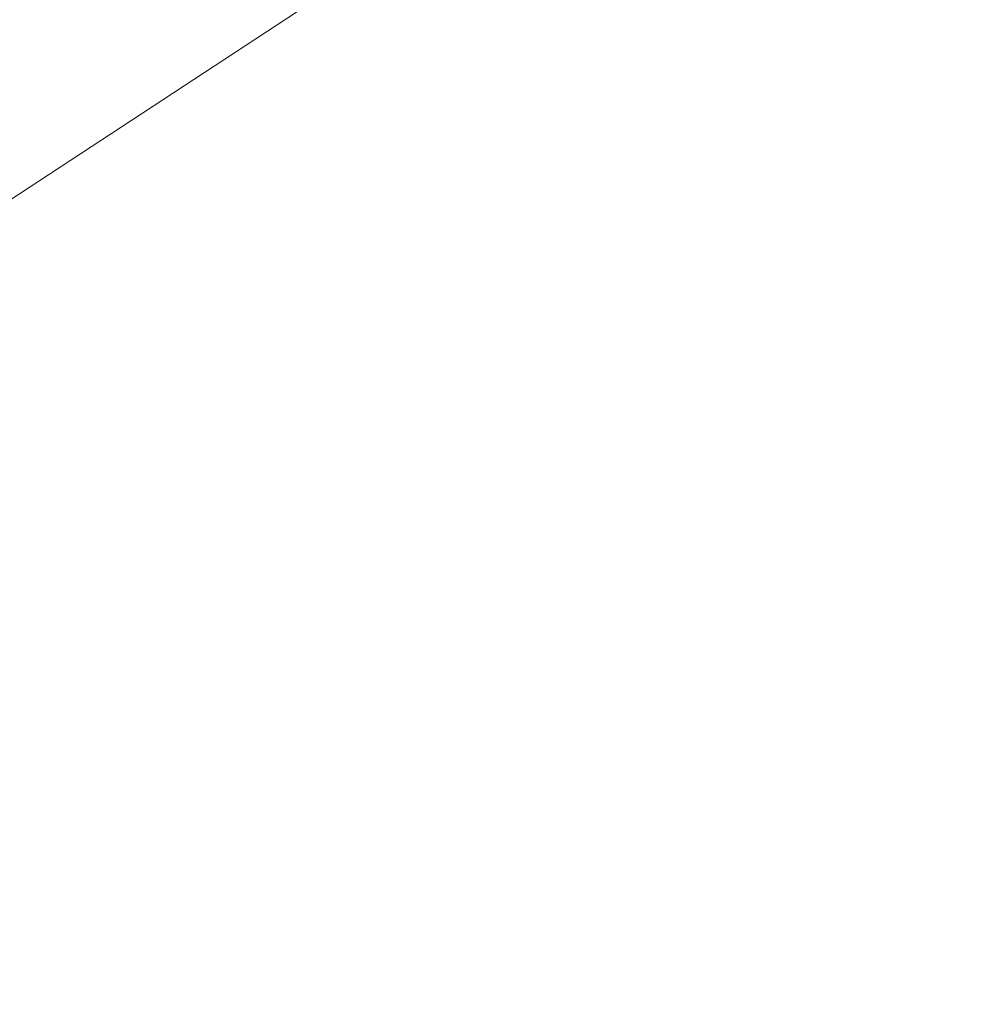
# Model space of a CAD drawing. Extents: x 1620613 to 1693141, y 557269 to 607790.
# Tile 724 of 1056: x 1620834.019 to 1620834.405, y 607317.041 to 607317.435. Entities that reach past the tile are written whole.
import ezdxf

# ---------------------------------------------------------------- set-up
doc = ezdxf.new("R2010")
doc.units = 0
doc.header["$LTSCALE"] = 10
doc.header["$MEASUREMENT"] = 0
for name, pattern in [('DGN Style 2', [7.346996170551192, 4.408197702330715, -2.938798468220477]), ('DGN Style 3', [10.28579463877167, 7.346996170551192, -2.938798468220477]), ('DGN Style 5', [5.142897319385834, 2.204098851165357, -2.938798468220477])]:
    doc.linetypes.add(name, pattern=pattern)
for name, color, linetype, lineweight in [('DT_X_Contour_Major', 132, 'DGN Style 3', 30), ('DT_X_Contour_Minor', 136, 'DGN Style 3', 0), ('PV_X_Driveway', 7, 'DGN Style 5', 0), ('SV_X_Top_of_Bank', 97, 'DGN Style 2', 0)]:
    doc.layers.add(name, color=color, linetype=linetype, lineweight=lineweight)

# ---------------------------------------------------------------- blocks, each defined once
blk = doc.blocks.new('*U1004')
at = {"layer": 'DT_X_Contour_Major', "elevation": 1.400041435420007, "flags": 128}
blk.add_lwpolyline([(-21.93976150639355, 52.43080084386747), (-24.55939365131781, 50.56623233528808), (-25.07324931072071, 50.20075540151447), (-25.49211679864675, 49.90342538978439), (-25.81599611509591, 49.67424229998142), (-26.04488725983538, 49.51320613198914), (-26.5286127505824, 49.17463891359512), (-26.86069815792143, 48.89643813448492), (-27.49416026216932, 48.31576121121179), (-28.42899906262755, 47.43260814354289), (-29.66521455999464, 46.24697893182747), (-33.36362481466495, 42.68199950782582), (-34.63789799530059, 41.43113654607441), (-35.6869098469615, 40.35228222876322), (-36.51066036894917, 39.44543655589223), (-37.10914956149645, 38.71059952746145), (-39.37648935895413, 35.68271356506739), (-39.14461140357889, 34.72440318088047), (-39.11748551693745, 34.53703988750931), (-39.13548412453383, 34.38565445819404), (-39.19860722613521, 34.270246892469), (-39.30685482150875, 34.19081719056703), (-39.65568106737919, 34.02697513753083), (-39.80547600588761, 33.95399467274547), (-39.99324113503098, 33.85793481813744), (-40.21897645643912, 33.73879557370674), (-40.48268196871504, 33.59657693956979), (-41.23652359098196, 33.18655472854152), (-41.48677899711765, 33.04911515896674), (-41.67216399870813, 32.94431310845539), (-41.79267859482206, 32.87214857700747), (-41.8483227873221, 32.83262156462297), (-41.91021342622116, 32.77073289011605), (-41.93535763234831, 32.74787348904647), (-41.9643722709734, 32.72571179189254), (-41.99725734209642, 32.704247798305), (-42.03401284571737, 32.68348150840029), (-42.13718809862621, 32.62903500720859), (-42.17056614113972, 32.6109156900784), (-42.19331882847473, 32.59739261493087), (-42.20544616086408, 32.58846578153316), (-42.20694813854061, 32.58413519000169), (-42.19678627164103, 32.57871526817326), (-42.24759114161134, 32.55830200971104), (-42.40762715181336, 32.50112717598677), (-42.67689430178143, 32.40719076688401), (-43.05539259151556, 32.27649278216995), (-44.2103628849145, 31.87894938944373), (-44.59880446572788, 31.7446870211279), (-44.89790148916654, 31.64005746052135), (-45.107653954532, 31.5650607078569), (-45.22806186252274, 31.51969676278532), (-45.43002354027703, 31.43823665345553), (-45.49723870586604, 31.41096942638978), (-45.5474129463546, 31.39026282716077), (-45.58054626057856, 31.37611685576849), (-45.59663864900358, 31.36853151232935), (-45.61683045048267, 31.35705143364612), (-45.64332445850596, 31.34364673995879), (-45.70766263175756, 31.31204271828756), (-45.80984497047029, 31.26223936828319), (-45.94987147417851, 31.1942366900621), (-46.37373437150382, 30.98863044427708), (-46.60722330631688, 30.88066116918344), (-46.98979293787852, 30.71095802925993), (-47.52144326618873, 30.47952102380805), (-48.2021742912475, 30.18635015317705), (-50.21623128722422, 29.32224934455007), (-51.00338110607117, 28.98437580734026), (-51.85428781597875, 28.61883080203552), (-52.76895141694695, 28.22561432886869), (-53.7473719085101, 27.80472638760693), (-56.44150240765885, 26.64546325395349), (-57.53962421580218, 26.16893911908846), (-58.81339176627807, 25.60881406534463), (-60.26280505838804, 24.96508809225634), (-61.88786409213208, 24.23776120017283), (-66.45554917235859, 22.18675492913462), (-68.09062899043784, 21.45315311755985), (-69.57010463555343, 20.7906023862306), (-70.89397610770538, 20.1991027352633), (-72.06224340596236, 19.67865416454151), (-74.97015063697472, 18.38552608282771), (-76.15826667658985, 17.85616739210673), (-77.54168437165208, 17.23793738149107), (-79.12040372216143, 16.53083605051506), (-80.89442472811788, 15.73486339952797), (-85.88554961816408, 13.49377457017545), (-87.62136641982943, 12.71386338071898), (-89.0854731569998, 12.05494643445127), (-90.27786982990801, 11.51702373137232), (-91.19855643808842, 11.10009527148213), (-93.29144064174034, 10.1496117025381), (-94.07535680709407, 9.793956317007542), (-94.85744215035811, 9.439852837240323), (-95.6376966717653, 9.08730126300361), (-96.4161203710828, 8.736301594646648), (-98.48947580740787, 7.802371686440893), (-99.23885750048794, 7.464915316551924), (-99.93198600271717, 7.152993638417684), (-100.5688613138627, 6.866606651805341), (-101.1494834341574, 6.605754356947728), (-102.6228048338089, 5.94419449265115), (-103.1514858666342, 5.705517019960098), (-103.6325379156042, 5.485654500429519), (-104.065960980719, 5.284606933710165), (-104.4517550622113, 5.102374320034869), (-105.4170339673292, 4.641507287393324), (-105.7694686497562, 4.47372590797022), (-106.1028135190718, 4.316032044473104), (-106.4170685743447, 4.168425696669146), (-106.7122338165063, 4.030906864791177), (-107.4738880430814, 3.677640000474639), (-107.7785452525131, 3.536887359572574), (-108.1212762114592, 3.379579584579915), (-108.502080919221, 3.205716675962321), (-108.9209593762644, 3.015298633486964), (-110.0887335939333, 2.485443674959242), (-110.4712485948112, 2.312849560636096), (-110.7429629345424, 2.192458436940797), (-110.9038766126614, 2.124270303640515), (-110.9539896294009, 2.108285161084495), (-110.9398901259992, 2.13526210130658), (-110.9489432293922, 2.137609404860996), (-110.9866771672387, 2.124418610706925), (-111.0530919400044, 2.095689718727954), (-111.1481875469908, 2.05142272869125), (-111.4400169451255, 1.912659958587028), (-111.5377982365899, 1.866876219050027), (-111.612270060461, 1.833597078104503), (-111.6634324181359, 1.812822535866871), (-111.6912853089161, 1.804552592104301), (-111.7344803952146, 1.799172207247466), (-111.762095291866, 1.790682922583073), (-111.8125436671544, 1.769250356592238), (-111.885825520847, 1.734874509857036), (-111.9819408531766, 1.687555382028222), (-112.2686930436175, 1.544113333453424), (-112.3985299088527, 1.479032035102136), (-112.5729763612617, 1.391369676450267), (-112.7920324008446, 1.281126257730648), (-113.0556980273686, 1.148301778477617), (-114.3902266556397, 0.4757650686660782), (-114.7635977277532, -0.3447833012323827), (-114.8748791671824, -0.5615521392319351), (-115.048707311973, -0.8601950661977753), (-115.2850821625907, -1.240712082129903), (-115.5840037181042, -1.703103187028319), (-116.4645234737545, -3.045311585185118), (-116.8413496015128, -3.571592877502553), (-117.3114381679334, -4.14378045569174), (-117.8747891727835, -4.761874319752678), (-118.5314026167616, -5.425874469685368), (-120.4067217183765, -7.257749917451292), (-121.1277644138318, -7.920910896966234), (-121.8844031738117, -8.536487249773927), (-122.6766379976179, -9.104478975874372), (-123.5044688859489, -9.624886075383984), (-125.7594793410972, -10.94919217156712), (-126.6775372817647, -11.49014861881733), (-127.7404532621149, -12.11978838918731), (-128.9482272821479, -12.83811148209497), (-130.3008593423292, -13.64511789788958), (-134.101022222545, -15.91537943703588), (-135.3573783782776, -16.66637514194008), (-136.276324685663, -17.21666610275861), (-136.8578611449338, -17.56625231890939), (-137.1019877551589, -17.71513379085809), (-137.5155896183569, -17.98126051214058), (-138.0021783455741, -18.29434967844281), (-139.7976898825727, -19.44964814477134), (-142.9226688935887, -21.46037510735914), (-144.2252609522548, -22.26990701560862), (-145.7893028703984, -23.19045751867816), (-147.6147946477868, -24.22202661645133), (-149.7017362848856, -25.36461430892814), (-155.6155137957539, -28.55953961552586), (-157.5561379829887, -29.60797401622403), (-158.9426774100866, -30.35708323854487), (-159.7751320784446, -30.80686728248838), (-160.0535019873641, -30.95732614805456), (-160.0570420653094, -30.95944955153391), (-160.0854222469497, -30.97484128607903), (-160.1679077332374, -31.01942393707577), (-160.3044985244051, -31.09319750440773), (-161.5113554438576, -31.74477505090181), (-161.6256752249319, -31.79949204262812), (-161.6474569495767, -31.80970840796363), (-161.6638079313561, -31.81690736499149), (-161.6747281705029, -31.82108891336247), (-161.6802176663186, -31.8222530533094), (-161.6876153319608, -31.82133421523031), (-161.9299380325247, -31.95611541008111), (-162.6513578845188, -32.3611481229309), (-163.8518748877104, -33.03643235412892), (-165.5314890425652, -33.98196810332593), (-170.6492563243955, -36.86373212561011), (-172.5723847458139, -37.9128201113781), (-174.5034445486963, -38.89876105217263), (-176.4424357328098, -39.82155494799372), (-178.3893582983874, -40.68120179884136), (-183.5917269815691, -42.88939734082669), (-185.3273554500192, -43.62527062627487), (-186.6324643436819, -44.17674382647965), (-187.5070536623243, -44.54381694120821), (-187.9511234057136, -44.72648997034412), (-188.5612832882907, -44.96775126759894), (-188.7629008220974, -45.04776677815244), (-188.9101335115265, -45.10686733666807), (-189.0029813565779, -45.1450529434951), (-189.0414443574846, -45.16232359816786), (-189.0714992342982, -45.18049207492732), (-189.63210551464, -45.52159093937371), (-190.315957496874, -45.93774475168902), (-191.2688420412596, -46.51763481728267), (-196.3433792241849, -49.60583971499), (-202.8910931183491, -52.39049943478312), (-204.1230099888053, -52.91439581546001), (-205.0125975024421, -53.29265936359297), (-205.5598556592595, -53.52529007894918), (-205.7647844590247, -53.61228796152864), (-205.9841149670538, -53.70441025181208), (-206.304465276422, -53.83896245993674), (-207.5183382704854, -54.3488083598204), (-209.6463221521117, -55.24259532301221), (-210.5580805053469, -55.61734610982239), (-211.697367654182, -56.07125824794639), (-213.0641835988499, -56.60433173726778), (-214.6585283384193, -57.21656657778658), (-219.2134860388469, -58.95474128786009), (-220.7191495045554, -59.52947263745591), (-221.8199216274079, -59.95003565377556), (-222.5158024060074, -60.21643033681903), (-222.806791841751, -60.32865668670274), (-223.0429085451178, -60.42236917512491), (-223.366670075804, -60.54776194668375), (-224.1608671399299, -60.85365589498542), (-225.4254997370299, -61.34005101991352), (-227.1605678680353, -62.00694732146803), (-232.4146635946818, -64.02600569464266), (-234.3447776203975, -64.77087480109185), (-236.194547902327, -65.49118834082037), (-237.9639744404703, -66.18694631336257), (-239.6530572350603, -66.85814871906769), (-244.0501530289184, -68.61528104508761), (-245.5468302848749, -69.21262640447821), (-246.7390402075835, -69.6868132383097), (-247.6267827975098, -70.03784154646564), (-248.2100580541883, -70.26571132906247), (-249.3595022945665, -70.70915271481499), (-249.8617549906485, -70.88904846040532), (-250.5064298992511, -71.09615465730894), (-251.2935270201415, -71.33047130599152), (-252.2230463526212, -71.59199840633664), (-254.8916608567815, -72.32568460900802), (-255.9925903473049, -72.5987218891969), (-257.2939179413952, -72.8675690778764), (-258.7956436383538, -73.13222617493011), (-260.4977674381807, -73.39269318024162), (-265.3039617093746, -74.08168507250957), (-266.1266109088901, -74.56554924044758), (-264.9899128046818, -75.5003978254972), (-261.8938673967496, -76.8862308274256), (-256.8384746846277, -78.72304824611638), (-240.7449643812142, -84.22254058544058), (-235.4237471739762, -86.00029451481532), (-231.5302282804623, -87.20893704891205), (-229.0644077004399, -87.84846818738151), (-228.0262854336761, -87.91888793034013), (-227.1615571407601, -87.34785871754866), (-226.6587336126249, -87.28293034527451), (-225.7988092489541, -87.5164171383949), (-224.581784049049, -88.04831909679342), (-223.0076580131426, -88.87863622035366), (-218.3338541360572, -91.49070210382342), (-216.7270128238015, -92.33611458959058), (-215.4118417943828, -92.91330263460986), (-214.3883410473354, -93.22226623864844), (-213.6565105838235, -93.26300540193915), (-212.0938563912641, -93.0140105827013), (-211.4662516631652, -92.86694058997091), (-210.755428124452, -92.61247672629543), (-209.9613857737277, -92.25061899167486), (-209.0841246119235, -91.78136738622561), (-206.6338030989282, -90.38683794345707), (-205.8058606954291, -89.91874913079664), (-205.159774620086, -89.56037977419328), (-204.6955448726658, -89.31172987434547), (-204.4131714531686, -89.17279943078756), (-203.9026507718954, -88.9486108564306), (-203.5535843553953, -88.8066317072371), (-202.8892756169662, -88.54883569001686), (-201.9097245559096, -88.17522280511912), (-200.6149311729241, -87.68579305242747), (-196.7418257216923, -86.22622455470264), (-195.355017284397, -85.68387052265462), (-194.0994210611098, -85.15148479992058), (-192.9750370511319, -84.62906738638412), (-191.9818652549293, -84.11661828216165), (-189.5083567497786, -82.76337841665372), (-188.5476012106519, -82.26692584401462), (-187.5204659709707, -81.79249802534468), (-186.4269510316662, -81.34009496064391), (-185.2670563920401, -80.90971665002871), (-182.085497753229, -79.79140749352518), (-181.0110235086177, -79.41236451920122), (-180.1737697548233, -79.11396746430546), (-179.5737364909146, -78.89621632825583), (-179.21092371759, -78.759111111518), (-178.5597169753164, -78.50102509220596), (-178.274725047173, -78.3896349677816), (-177.9081543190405, -78.24902910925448), (-177.4600047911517, -78.07920751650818), (-176.9302764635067, -77.88017018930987), (-175.408895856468, -77.31044967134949), (-174.5538751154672, -76.98286888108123), (-173.1298483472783, -76.42741689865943), (-171.1368155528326, -75.64409372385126), (-168.5747767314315, -74.63289935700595), (-160.9839985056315, -71.63255278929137), (-158.4766794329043, -70.64185147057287), (-156.6478058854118, -69.92000744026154), (-155.4973778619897, -69.46702069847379), (-155.0253953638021, -69.28289124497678), (-154.6713694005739, -69.15035575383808), (-154.5121142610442, -69.0797579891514), (-154.2998683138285, -68.96736631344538), (-154.0346315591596, -68.81318072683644), (-153.7164039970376, -68.61720122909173), (-152.7971427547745, -68.0388640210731), (-152.4399201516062, -67.82467224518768), (-152.0576982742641, -67.61584982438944), (-151.6504771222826, -67.41239675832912), (-151.2182566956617, -67.21431304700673), (-150.0323365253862, -66.69324895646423), (-149.3015528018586, -66.38509097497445), (-147.9986417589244, -65.85141509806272), (-146.1236033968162, -65.09222132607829), (-143.6764377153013, -64.10750965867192), (-136.3878261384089, -61.18092135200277), (-133.9313332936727, -60.20287306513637), (-132.028313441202, -59.46366943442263), (-130.6787665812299, -58.96331045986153), (-129.8826927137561, -58.70179614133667), (-128.497793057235, -58.32288416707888), (-128.0267585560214, -58.18077637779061), (-127.6523297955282, -58.03863699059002), (-127.3745067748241, -57.89646600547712), (-127.1932894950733, -57.75426342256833), (-126.5730222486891, -57.09057764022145), (-125.4518074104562, -56.28434362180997), (-125.2397673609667, -56.13298969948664), (-125.0841678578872, -56.02445679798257), (-124.9850089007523, -55.95874491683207), (-124.9422904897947, -55.93585405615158), (-124.9036287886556, -55.93190645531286), (-124.8623317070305, -55.92013990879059), (-124.7674367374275, -55.88780096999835), (-124.6189438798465, -55.83488963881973), (-124.4168531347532, -55.76140591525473), (-123.8064806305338, -55.53801946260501), (-123.6182173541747, -55.46776073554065), (-123.5112069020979, -55.42452439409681), (-123.4854492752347, -55.40831043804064), (-123.5409444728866, -55.41911886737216), (-123.7972687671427, -55.48397119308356), (-123.8427438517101, -55.48782075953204), (-123.786925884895, -55.45073021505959), (-123.6298148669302, -55.37269955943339), (-123.3714107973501, -55.25372879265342), (-122.5472758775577, -54.88188659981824), (-122.2488896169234, -54.74987128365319), (-121.971832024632, -54.6327069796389), (-121.7161031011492, -54.53039368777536), (-121.4817028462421, -54.44293140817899), (-120.8850737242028, -54.22950001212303), (-120.6556228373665, -54.14126993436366), (-120.414742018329, -54.03665324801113), (-120.1624312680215, -53.91564995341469), (-119.8986905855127, -53.77826005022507), (-119.1801421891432, -53.3900381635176), (-118.9409370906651, -53.26113986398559), (-118.7622330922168, -53.16561138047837), (-118.6440301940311, -53.10345271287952), (-118.5863283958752, -53.07466386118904), (-118.5131250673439, -53.04238667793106), (-118.4701447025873, -53.02354976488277), (-118.3961061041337, -52.99124691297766), (-118.2910092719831, -52.94547812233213), (-117.7503630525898, -52.71032952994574), (-117.6174472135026, -52.65230406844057), (-117.522068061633, -52.61016308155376), (-117.4642255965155, -52.58390656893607), (-117.4439198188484, -52.57353453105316), (-117.4398199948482, -52.56705506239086), (-117.3827222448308, -52.54133328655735), (-117.2145038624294, -52.46902756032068), (-116.9351648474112, -52.35013788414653), (-116.5447051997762, -52.18466425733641), (-115.3553186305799, -51.68128931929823), (-114.8990938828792, -51.48572081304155), (-114.4224595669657, -51.27654649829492), (-113.9254156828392, -51.0537663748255), (-113.4079622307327, -50.81738044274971), (-112.0008735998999, -50.16887687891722), (-111.4547230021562, -49.91842484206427), (-110.8715876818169, -49.65344640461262), (-110.2514676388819, -49.37394156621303), (-109.5943628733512, -49.07991032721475), (-107.7927705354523, -48.27645848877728), (-107.090655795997, -47.96398079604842), (-106.3355058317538, -47.62913659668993), (-105.5273206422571, -47.27192589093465), (-104.6661002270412, -46.89234867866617), (-102.2987988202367, -45.85032077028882), (-101.2714422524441, -45.39665554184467), (-99.96484860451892, -44.81718078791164), (-98.37901787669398, -44.11189650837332), (-96.51395006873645, -43.28080270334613), (-91.16811980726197, -40.89680652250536), (-89.26102584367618, -40.0453804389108), (-87.54911664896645, -39.27909932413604), (-86.0323922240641, -38.59796317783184), (-84.71085256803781, -38.00197200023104), (-81.44699317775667, -36.52618881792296), (-80.293932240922, -36.00492454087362), (-79.28264397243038, -35.54796909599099), (-78.41312837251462, -35.1553224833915), (-77.68538544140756, -34.82698470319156), (-75.93376785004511, -34.03716239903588), (-75.10988197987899, -33.6668916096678), (-73.95193756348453, -33.14844596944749), (-72.45993460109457, -32.48182547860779), (-70.63387309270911, -31.66703013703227), (-65.31896434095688, -29.29667609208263), (-63.50355186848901, -28.48642948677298), (-62.04349601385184, -27.83345520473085), (-60.93879677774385, -27.33775324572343), (-60.18945415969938, -26.99932360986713), (-58.66501600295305, -26.30654101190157), (-58.14795203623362, -26.07113343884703), (-57.74008875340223, -25.88449766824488), (-57.44142615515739, -25.74663369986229), (-57.25196424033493, -25.65754153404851), (-56.89233338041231, -25.48499149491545), (-56.73431448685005, -25.40837477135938), (-56.52998095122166, -25.30793713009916), (-56.27933277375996, -25.18367857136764), (-55.98236995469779, -25.03559909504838), (-55.12871624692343, -24.60895926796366), (-54.8021015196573, -24.44762802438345), (-54.46249761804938, -24.28361416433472), (-54.10990454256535, -24.11691768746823), (-53.74432229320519, -23.94753859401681), (-52.75211739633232, -23.49228418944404), (-52.42637755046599, -23.34355442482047), (-52.19331168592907, -23.2388059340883), (-52.05291980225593, -23.17803871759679), (-52.00520189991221, -23.1612527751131), (-52.00151946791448, -23.17513196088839), (-51.98305213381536, -23.17130073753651), (-51.93041195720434, -23.14939767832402), (-51.84359893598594, -23.10942278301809), (-51.7226130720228, -23.05137605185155), (-51.35442030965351, -22.87248898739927), (-51.18149440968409, -22.78856505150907), (-50.93886128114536, -22.67095854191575), (-50.62652092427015, -22.51966945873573), (-50.24447333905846, -22.3346978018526), (-49.13273680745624, -21.79652995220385), (-48.77037147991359, -21.6214448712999), (-48.51707789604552, -21.49981551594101), (-48.37285605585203, -21.43164188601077), (-48.33770595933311, -21.41692398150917), (-48.38940136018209, -21.44895053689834), (-48.3976456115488, -21.45544617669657), (-48.38360681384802, -21.4509131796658), (-48.34728496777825, -21.43535154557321), (-48.28868007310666, -21.40876127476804), (-48.10268962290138, -21.32314903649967), (-48.03213329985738, -21.30118519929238), (-47.95995716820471, -21.29950286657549), (-47.88616122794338, -21.31810203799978), (-47.81074547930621, -21.35698271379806), (-47.45502576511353, -21.58574937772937), (-45.55152152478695, -20.24910547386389), (-45.08505867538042, -19.82915585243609), (-44.50145765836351, -19.14215437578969), (-43.80071847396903, -18.18810104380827), (-42.98284112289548, -16.96699585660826), (-40.64565062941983, -13.35464621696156), (-39.77070517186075, -12.12359074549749), (-38.89876166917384, -11.13968656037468), (-38.02982012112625, -10.40293366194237), (-37.16388052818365, -9.913332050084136), (-34.85871088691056, -8.937262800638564), (-34.08547835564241, -8.609855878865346), (-32.86025377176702, -8.091063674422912), (-32.50081392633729, -7.93886742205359), (-32.09393456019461, -7.67333186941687), (-31.14287634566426, -6.990872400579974), (-29.6476392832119, -5.891489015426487), (-27.60822337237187, -4.375181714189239), (-21.44420914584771, 0.2242029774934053), (-19.34036521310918, 1.7820458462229), (-17.65184408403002, 3.006035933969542), (-16.37864575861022, 3.896173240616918), (-15.52077023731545, 4.452457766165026), (-13.78686591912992, 5.490746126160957), (-13.19183777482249, 5.851244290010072), (-12.70718158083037, 6.154022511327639), (-12.33289733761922, 6.399080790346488), (-12.06898504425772, 6.586419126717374), (-11.51238152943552, 7.009028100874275), (-11.05634449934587, 7.306734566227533), (-10.10568604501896, 7.882897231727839), (-8.660406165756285, 8.737516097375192), (-6.720504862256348, 9.870591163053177), (-0.887939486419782, 13.26339960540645), (1.074877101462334, 14.40601187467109), (2.588902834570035, 15.28924235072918), (3.654137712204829, 15.91309103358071), (4.270581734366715, 16.27755792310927), (5.316044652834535, 16.90362723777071), (5.960527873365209, 17.29922631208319), (7.109880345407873, 18.01647154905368), (8.76410206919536, 19.05536294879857), (10.9231930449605, 20.41590051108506), (22.17697918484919, 27.51558351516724), (22.45916810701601, 27.57716344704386), (22.5727155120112, 27.45159017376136), (22.79241961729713, 27.04847895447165), (23.11828042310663, 26.36782978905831), (23.55029792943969, 25.40964267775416), (25.8140785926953, 20.2905142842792)], dxfattribs=at)
at = {"layer": 'DT_X_Contour_Minor', "transparency": 33554559, "elevation": 1.00004144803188, "flags": 128}
blk.add_lwpolyline([(-19.69856338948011, 52.66703538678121), (-22.97917621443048, 50.33200244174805), (-23.62268697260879, 49.87430905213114), (-24.14724232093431, 49.50195728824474), (-24.55284226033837, 49.21494715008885), (-24.83948679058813, 49.01327863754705), (-25.44526499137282, 48.58928477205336), (-25.8611415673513, 48.24088889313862), (-26.65443764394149, 47.51369665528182), (-27.82515322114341, 46.40770805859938), (-29.37328829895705, 44.92292310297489), (-34.00487450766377, 40.45843474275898), (-35.55615833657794, 38.95139871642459), (-36.73632016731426, 37.77865690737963), (-37.54535999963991, 36.94020931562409), (-37.98327783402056, 36.43605594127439), (-39.16094306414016, 34.86336003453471), (-39.04050473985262, 34.36560984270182), (-39.02641544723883, 34.2682926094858), (-39.03576399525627, 34.18966242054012), (-39.06855038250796, 34.12971927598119), (-39.12477461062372, 34.0884631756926), (-39.30595633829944, 34.00336296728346), (-39.40387001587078, 33.95451880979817), (-39.56172475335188, 33.87181149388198), (-39.77952055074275, 33.75524101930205), (-40.05725740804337, 33.6048073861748), (-41.49322521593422, 32.82376972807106), (-41.86682246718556, 32.51977822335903), (-41.94894109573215, 32.46183777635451), (-42.03518387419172, 32.41829850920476), (-42.12555080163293, 32.3891604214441), (-42.22004187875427, 32.37442351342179), (-42.67062325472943, 32.33925402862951), (-44.52491818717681, 31.70100150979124), (-44.87782919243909, 31.57921938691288), (-45.14186437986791, 31.48740981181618), (-45.31702374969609, 31.42557278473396), (-45.40330730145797, 31.39370830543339), (-45.51489568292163, 31.34869975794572), (-45.55203357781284, 31.33363400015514), (-45.57975597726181, 31.3221931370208), (-45.59806288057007, 31.31437716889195), (-45.60695428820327, 31.31018609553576), (-45.61811071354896, 31.30384309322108), (-45.63274925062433, 31.29643669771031), (-45.6682975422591, 31.2789747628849), (-45.72475558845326, 31.25145728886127), (-45.80212338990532, 31.21388427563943), (-46.03631719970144, 31.10028218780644), (-46.21665420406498, 31.01860475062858), (-46.58201985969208, 30.85877400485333), (-47.13241416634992, 30.62078995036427), (-47.86783712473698, 30.30465258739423), (-50.07566988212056, 29.35741520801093), (-50.93855268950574, 28.98703429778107), (-51.87132654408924, 28.58631960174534), (-52.87399144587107, 28.15527112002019), (-53.94654739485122, 27.69388885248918), (-56.89988465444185, 26.42309109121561), (-58.06257946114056, 25.91916534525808), (-59.33566093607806, 25.36048642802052), (-60.71912907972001, 24.74705433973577), (-62.21298389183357, 24.07886908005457), (-66.34377894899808, 22.22403749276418), (-67.84851839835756, 21.54901817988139), (-69.2646404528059, 20.915083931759), (-70.59214511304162, 20.32223474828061), (-71.83103237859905, 19.77047062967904), (-75.01657522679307, 18.35387973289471), (-76.27740395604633, 17.79226561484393), (-77.67073300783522, 17.16986643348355), (-79.19656238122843, 16.48668218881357), (-80.85489207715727, 15.74271288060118), (-85.45377169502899, 13.67774797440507), (-87.07017853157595, 12.95140588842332), (-88.4702393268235, 12.32110330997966), (-89.65395408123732, 11.78684023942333), (-90.62132279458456, 11.34861667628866), (-92.9125113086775, 10.30807318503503), (-93.7707048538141, 9.91871885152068), (-94.62689410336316, 9.531063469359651), (-95.48107905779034, 9.145107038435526), (-96.33325971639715, 8.76084955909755), (-98.60306907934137, 7.738428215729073), (-99.40987567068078, 7.375095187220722), (-100.1279384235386, 7.051912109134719), (-100.7572573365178, 6.768878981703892), (-101.2978324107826, 6.525995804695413), (-102.6210408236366, 5.93184059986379), (-103.1047424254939, 5.713238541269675), (-103.5634409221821, 5.503048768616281), (-103.9971363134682, 5.301271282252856), (-104.4058285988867, 5.107906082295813), (-105.4623372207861, 4.603481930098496), (-105.8398135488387, 4.423677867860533), (-106.1798610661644, 4.26258379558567), (-106.4824797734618, 4.120199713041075), (-106.747669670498, 3.996525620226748), (-107.4049376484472, 3.691674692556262), (-107.6804949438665, 3.564470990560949), (-108.0142158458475, 3.411498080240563), (-108.406100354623, 3.232755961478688), (-108.8561484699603, 3.028244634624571), (-110.1338282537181, 2.448522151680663), (-110.552566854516, 2.259257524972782), (-110.8505228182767, 2.126255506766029), (-111.0276961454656, 2.049516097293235), (-111.08408683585, 2.029039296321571), (-111.0734184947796, 2.049451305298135), (-111.080268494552, 2.051227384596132), (-111.1088197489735, 2.041246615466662), (-111.1590722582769, 2.01950899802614), (-111.2310260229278, 1.986014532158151), (-111.4518377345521, 1.881020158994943), (-111.5258236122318, 1.846378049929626), (-111.582172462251, 1.821197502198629), (-111.6208842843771, 1.805478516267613), (-111.6419590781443, 1.799221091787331), (-111.6746424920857, 1.795150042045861), (-111.6955372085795, 1.788726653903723), (-111.7337087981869, 1.772509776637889), (-111.7891572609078, 1.746499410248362), (-111.8618825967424, 1.710695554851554), (-112.0788526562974, 1.602160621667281), (-112.1770932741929, 1.55291708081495), (-112.3090875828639, 1.486587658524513), (-112.4748355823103, 1.403172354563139), (-112.6743372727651, 1.302671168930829), (-113.6841037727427, 0.7937985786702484), (-115.0783100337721, -2.270214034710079), (-115.3522554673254, -2.863819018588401), (-115.5765747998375, -3.331485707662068), (-115.7512680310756, -3.67321410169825), (-115.8763351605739, -3.88900420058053), (-116.1436793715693, -4.296526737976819), (-116.3361288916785, -4.53254616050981), (-116.712969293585, -4.934962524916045), (-117.2742005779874, -5.503775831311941), (-118.0198227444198, -6.238986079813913), (-120.2540030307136, -8.421409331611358), (-121.0628229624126, -9.181990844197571), (-121.8136475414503, -9.82691794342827), (-122.5064767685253, -10.35619062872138), (-123.1413106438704, -10.76980890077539), (-124.7568738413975, -11.71858507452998), (-125.4910743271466, -12.1518302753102), (-126.4820033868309, -12.73998374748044), (-127.7296610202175, -13.48304549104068), (-129.2340472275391, -14.38101550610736), (-133.5880485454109, -16.98214657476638), (-135.0237390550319, -17.84016853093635), (-136.0653095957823, -18.46338609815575), (-136.7127601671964, -18.85179927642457), (-136.9660907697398, -19.0054080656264), (-137.1161457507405, -19.10195898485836), (-137.6377050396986, -19.43754950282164), (-141.3087850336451, -21.79965801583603), (-142.3010540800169, -22.41467155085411), (-143.5292477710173, -23.13458965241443), (-144.9933661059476, -23.95941232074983), (-146.6934090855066, -24.88913955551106), (-155.1774338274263, -29.47264397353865), (-158.1466348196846, -30.92030429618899), (-158.713309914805, -31.19579288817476), (-159.1408204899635, -31.40183281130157), (-159.4291665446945, -31.53842406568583), (-159.5783480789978, -31.60556665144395), (-159.7906128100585, -31.69201532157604), (-159.8883121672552, -31.73380688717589), (-160.0222116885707, -31.79434508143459), (-160.1923113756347, -31.87362990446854), (-160.3986112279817, -31.97166135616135), (-160.9970110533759, -32.25807406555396), (-161.2066706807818, -32.35040008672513), (-161.3868496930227, -32.41256861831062), (-161.5375480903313, -32.44457966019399), (-161.6587658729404, -32.44643321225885), (-161.9427058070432, -32.41116603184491), (-162.2622683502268, -32.52707462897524), (-163.0080010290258, -32.90125080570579), (-164.1799038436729, -33.53369456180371), (-165.7779767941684, -34.42440589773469), (-170.6077315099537, -37.14399289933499), (-172.4226320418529, -38.13404136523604), (-174.2450176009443, -39.06449651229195), (-176.0748881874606, -39.93535834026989), (-177.9122438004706, -40.74662684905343), (-182.8218388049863, -42.83055178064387), (-184.4818742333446, -43.53374406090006), (-185.779784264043, -44.08037720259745), (-186.7155688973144, -44.47045120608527), (-187.2892281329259, -44.70396607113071), (-188.3361522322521, -45.11792686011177), (-188.6820914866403, -45.25521901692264), (-188.9347161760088, -45.35662489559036), (-189.0940263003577, -45.42214449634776), (-189.1600218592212, -45.451777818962), (-189.2115905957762, -45.4829516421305), (-189.4617345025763, -45.63511273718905), (-190.1734896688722, -46.0682156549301), (-191.3468560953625, -46.78226039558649), (-201.688822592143, -53.07604850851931), (-205.38679917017, -54.64874049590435), (-205.8096564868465, -54.82854462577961), (-206.0697906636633, -54.93912351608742), (-206.167201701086, -54.98047716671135), (-206.2714584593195, -55.02426665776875), (-208.0122552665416, -55.75542891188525), (-208.5894353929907, -55.98843138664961), (-209.5623374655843, -56.36879869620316), (-210.9309614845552, -56.89653084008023), (-212.695307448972, -57.57162781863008), (-217.9278592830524, -59.56837287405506), (-219.6532586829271, -60.22691584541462), (-220.9050430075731, -60.70498596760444), (-221.6832122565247, -61.00258324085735), (-221.9877664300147, -61.11970766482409), (-222.1684241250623, -61.19140899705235), (-222.5113793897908, -61.32394815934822), (-223.404751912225, -61.66778964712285), (-224.8485416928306, -62.22293346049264), (-226.8427487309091, -62.98937959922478), (-232.8945238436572, -65.31497240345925), (-235.0483319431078, -66.14522009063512), (-236.9709249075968, -66.89176854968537), (-238.6623027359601, -67.5546177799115), (-240.1224654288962, -68.13376778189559), (-243.7079457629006, -69.56656881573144), (-244.9504880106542, -70.0621904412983), (-245.9890045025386, -70.47445454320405), (-246.8234952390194, -70.80336112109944), (-247.453960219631, -71.0489101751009), (-248.8631658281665, -71.59256428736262), (-249.4288484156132, -71.79934764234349), (-250.068991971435, -72.0119571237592), (-250.7835964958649, -72.23039273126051), (-251.57266198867, -72.45465446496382), (-253.7761179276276, -73.0604539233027), (-254.6851475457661, -73.28589885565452), (-255.7596444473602, -73.50788405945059), (-256.9996086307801, -73.72640953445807), (-258.4050400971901, -73.94147528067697), (-262.3734803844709, -74.51037096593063), (-263.0527359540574, -74.90989415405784), (-262.1141724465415, -75.68179195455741), (-259.5577898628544, -76.8260643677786), (-255.3835882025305, -78.34271139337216), (-242.0952916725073, -82.8836029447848), (-237.6840457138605, -84.33988916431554), (-234.4165302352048, -85.3030791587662), (-232.2927452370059, -85.77317292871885), (-231.3126907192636, -85.75017047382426), (-230.2241859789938, -85.03136896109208), (-229.5912405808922, -84.9496382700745), (-228.508782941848, -85.24354733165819), (-226.9768130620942, -85.91309614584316), (-224.995330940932, -86.95828471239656), (-219.112028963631, -90.24630722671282), (-217.1124980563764, -91.31418354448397), (-215.5263818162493, -92.05179561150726), (-214.3536802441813, -92.45914342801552), (-213.5943933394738, -92.53622699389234), (-212.1208478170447, -92.30143083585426), (-211.5290315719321, -92.16274735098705), (-210.858741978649, -91.92279401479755), (-210.1099790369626, -91.58157082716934), (-209.28274274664, -91.13907778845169), (-206.9721481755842, -89.82406988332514), (-206.1693524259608, -89.3729833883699), (-205.4939111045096, -89.0059798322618), (-204.9458242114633, -88.72305921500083), (-204.5250917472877, -88.52422153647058), (-203.5729444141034, -88.10609831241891), (-203.0896583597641, -87.90451251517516), (-202.3539106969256, -87.61334754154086), (-201.3657014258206, -87.2326033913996), (-200.1250305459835, -86.76228006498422), (-196.4799593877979, -85.38864562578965), (-195.1748011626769, -84.87822341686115), (-193.9931298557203, -84.3771826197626), (-192.9349454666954, -83.88552323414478), (-192.0002479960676, -83.40324526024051), (-189.6723706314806, -82.12967921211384), (-188.7681808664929, -81.66245595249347), (-187.8015195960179, -81.21596070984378), (-186.7723868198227, -80.79019348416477), (-185.6807825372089, -80.38515427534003), (-182.6865424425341, -79.33268707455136), (-181.6753293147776, -78.97596076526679), (-180.8873700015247, -78.69513223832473), (-180.3226645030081, -78.49020149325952), (-179.9812128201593, -78.36116853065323), (-179.3683467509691, -78.11827767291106), (-179.0742228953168, -78.00374266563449), (-178.6515008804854, -77.84230578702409), (-178.1001807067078, -77.63396703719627), (-177.4202623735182, -77.37872641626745), (-175.4356826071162, -76.63554893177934), (-174.4497595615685, -76.25938664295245), (-172.9804252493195, -75.68828288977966), (-171.0276796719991, -74.92223767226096), (-168.5915228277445, -73.96125099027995), (-161.4505562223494, -71.13869788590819), (-159.0869534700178, -70.20488320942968), (-157.3518701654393, -69.52035400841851), (-156.2453063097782, -69.08511028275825), (-155.7672619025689, -68.89915203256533), (-155.3305027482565, -68.73564399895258), (-155.1340308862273, -68.64854807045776), (-154.8721846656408, -68.50989130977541), (-154.5449640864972, -68.31967371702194), (-154.1523691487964, -68.07789529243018), (-153.0182835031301, -67.36440505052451), (-152.5775806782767, -67.10015827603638), (-152.1060364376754, -66.84253563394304), (-151.6036507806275, -66.5915371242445), (-151.0704237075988, -66.34716274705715), (-149.6073629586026, -65.7043299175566), (-148.8065406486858, -65.3646077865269), (-147.5013692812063, -64.82756601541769), (-145.6918488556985, -64.09320460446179), (-143.3779793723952, -63.16152355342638), (-136.5351953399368, -60.41394789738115), (-134.2126801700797, -59.4912702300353), (-132.377222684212, -58.78391897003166), (-131.0288228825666, -58.29189411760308), (-130.1674807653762, -58.01519567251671), (-128.5199786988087, -57.56443502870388), (-127.9697858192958, -57.40625049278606), (-127.5548337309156, -57.26976736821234), (-127.275122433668, -57.15498565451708), (-127.1306519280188, -57.06190535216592), (-126.7720180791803, -56.67816723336), (-126.1237401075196, -56.21200879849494), (-125.9842667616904, -56.12277422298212), (-125.843680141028, -56.05485268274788), (-125.7019802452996, -56.00824417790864), (-125.5591670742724, -55.98294870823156), (-125.1768475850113, -55.94391150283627), (-125.0332902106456, -55.9244748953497), (-124.8893577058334, -55.89544297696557), (-124.7450500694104, -55.85681574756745), (-124.6003673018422, -55.80859320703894), (-124.2140464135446, -55.66720601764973), (-124.0948896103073, -55.62273741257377), (-124.0271598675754, -55.59537198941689), (-124.0108571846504, -55.58510974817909), (-124.0459815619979, -55.59195068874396), (-124.2082159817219, -55.63299743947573), (-124.2072954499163, -55.62203224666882), (-124.0828580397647, -55.5583516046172), (-123.8349037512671, -55.44195551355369), (-123.4634325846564, -55.27284397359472), (-122.3081536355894, -54.75159260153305), (-121.9045513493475, -54.57178320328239), (-121.5602037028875, -54.42329353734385), (-121.2751106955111, -54.30612360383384), (-121.0492723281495, -54.22027340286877), (-120.5260428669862, -54.03309917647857), (-120.3248199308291, -53.95572350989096), (-120.1135732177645, -53.86397717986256), (-119.8923027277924, -53.75786018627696), (-119.6610084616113, -53.63737252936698), (-119.0308587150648, -53.29691122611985), (-118.8210815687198, -53.18387050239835), (-118.6643624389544, -53.10009430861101), (-118.5607013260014, -53.04558264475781), (-118.5100982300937, -53.02033551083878), (-118.445900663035, -52.99202919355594), (-118.4082079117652, -52.9755096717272), (-118.3432778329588, -52.94718084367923), (-118.2511104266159, -52.90704270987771), (-117.7769766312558, -52.70082302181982), (-117.6604126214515, -52.64993608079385), (-117.5767673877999, -52.61297944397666), (-117.5260409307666, -52.58995311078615), (-117.5082332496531, -52.58085708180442), (-117.5046378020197, -52.57517474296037), (-117.4425207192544, -52.54752018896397), (-117.2588660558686, -52.46881828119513), (-116.9536738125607, -52.33906901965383), (-116.5269439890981, -52.15827240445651), (-115.2269476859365, -51.60808495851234), (-114.7389264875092, -51.39922886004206), (-114.2498601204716, -51.18530114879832), (-113.759748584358, -50.96630182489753), (-113.2685918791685, -50.74223088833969), (-111.95744710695, -50.13794624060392), (-111.4485363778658, -49.90457154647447), (-110.9051627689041, -49.65766094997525), (-110.327326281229, -49.39721445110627), (-109.7150269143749, -49.12323204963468), (-108.0362780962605, -48.37456444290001), (-107.3639307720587, -48.07542310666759), (-106.6059504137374, -47.73949980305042), (-105.7623370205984, -47.3667945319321), (-104.833090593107, -46.95730729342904), (-102.2409227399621, -45.8162987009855), (-101.1565342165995, -45.33762621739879), (-99.84749453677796, -44.75736521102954), (-98.31380370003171, -44.07551568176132), (-96.55546170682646, -43.29207762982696), (-91.56701484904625, -41.06745812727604), (-89.76278223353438, -40.26181413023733), (-88.09141953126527, -39.51334676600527), (-86.5529267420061, -38.82205603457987), (-85.14730386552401, -38.18794193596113), (-81.57613607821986, -36.57320651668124), (-80.31450878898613, -36.00286264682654), (-79.20800276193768, -35.5028826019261), (-78.25661799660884, -35.07326638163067), (-77.46035449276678, -34.7140139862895), (-75.54381349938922, -33.84982603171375), (-74.6826008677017, -33.4626414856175), (-73.53636871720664, -32.9492288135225), (-72.10511704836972, -32.3095880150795), (-70.38884586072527, -31.54371909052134), (-65.43209666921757, -29.33309779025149), (-63.72753570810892, -28.57223248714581), (-62.33141471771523, -27.94760255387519), (-61.24373369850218, -27.45920798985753), (-60.4644926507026, -27.1070487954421), (-58.797769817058, -26.34960476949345), (-58.23244526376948, -26.09222523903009), (-57.78651372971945, -25.88816966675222), (-57.45997521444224, -25.73743805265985), (-57.25282971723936, -25.64003039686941), (-56.85963241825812, -25.45137525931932), (-56.69481242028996, -25.37157956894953), (-56.49525040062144, -25.27368385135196), (-56.26094635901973, -25.15768810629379), (-55.99190029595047, -25.02359233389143), (-55.22812143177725, -24.64187023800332), (-54.92668235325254, -24.49329798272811), (-54.59519926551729, -24.3338727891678), (-54.23367216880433, -24.16359465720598), (-53.84210106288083, -23.98246358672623), (-52.75785276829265, -23.48497681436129), (-52.40194051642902, -23.32227899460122), (-52.14738998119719, -23.20730061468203), (-51.99420116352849, -23.14004167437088), (-51.94237406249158, -23.12050217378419), (-51.93931741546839, -23.13202275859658), (-51.92398838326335, -23.12884260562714), (-51.8802937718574, -23.11066170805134), (-51.8082335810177, -23.07748006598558), (-51.70780781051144, -23.02929767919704), (-51.40218498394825, -22.88081032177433), (-51.2431828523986, -22.80366298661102), (-50.99539357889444, -22.68358649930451), (-50.65881716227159, -22.5205808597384), (-48.98076792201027, -21.70824775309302), (-48.57046440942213, -21.50972802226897), (-48.27906813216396, -21.36896756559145), (-48.10657908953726, -21.28596638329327), (-48.0529972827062, -21.26072447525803), (-48.06865544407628, -21.27042508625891), (-48.07115256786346, -21.27239256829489), (-48.06690031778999, -21.27101955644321), (-48.05589869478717, -21.26630605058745), (-48.03814769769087, -21.25825205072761), (-47.9818125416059, -21.2323207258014), (-47.96044154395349, -21.22566803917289), (-47.93857991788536, -21.22515847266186), (-47.91622766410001, -21.23079202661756), (-47.89338478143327, -21.24256870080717), (-47.78563986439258, -21.31186046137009), (-47.20908225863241, -20.90700073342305), (-46.97236126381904, -20.63230061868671), (-46.50929439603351, -19.98171158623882), (-45.81988165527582, -18.95523363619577), (-44.90412304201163, -17.55286676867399), (-42.16030557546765, -13.31203656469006), (-41.1331361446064, -11.86680070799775), (-40.10949095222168, -10.71171579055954), (-39.08936999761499, -9.846781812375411), (-38.07277328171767, -9.271998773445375), (-33.76517537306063, -7.448048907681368), (-33.0203968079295, -7.132690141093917), (-32.59842122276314, -6.954014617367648), (-32.18856481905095, -6.692880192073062), (-31.27547729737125, -6.043483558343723), (-29.85915865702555, -5.005824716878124), (-27.93960889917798, -3.579903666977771), (-22.1498347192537, 0.740235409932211), (-20.14911241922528, 2.218233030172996), (-18.4892761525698, 3.412121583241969), (-17.17032592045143, 4.321901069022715), (-16.19226172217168, 4.947571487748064), (-14.03860523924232, 6.237213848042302), (-13.30746693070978, 6.678956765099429), (-12.7292943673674, 7.036953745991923), (-12.30408755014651, 7.311204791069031), (-12.03184647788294, 7.501709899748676), (-11.50982461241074, 7.898062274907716), (-11.08212105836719, 8.177272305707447), (-10.19052679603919, 8.71763811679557), (-8.835041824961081, 9.519159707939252), (-7.015666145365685, 10.5818370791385), (-1.545476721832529, 13.76385110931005), (0.3151866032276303, 14.84732790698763), (1.794534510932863, 15.71124777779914), (2.892567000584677, 16.35561072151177), (3.609284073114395, 16.78041673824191), (5.012109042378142, 17.62049021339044), (5.76226761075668, 18.07900135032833), (6.960624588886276, 18.82447965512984), (8.607179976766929, 19.85692512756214), (10.70193377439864, 21.17633776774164), (16.88554178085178, 25.07739436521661), (18.93543929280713, 26.37318279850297), (20.44742582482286, 27.33475565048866), (21.42150137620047, 27.96211292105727), (21.85766594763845, 28.25525461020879), (22.30355683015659, 28.59134500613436), (22.50757434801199, 28.57112496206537), (22.78520873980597, 28.25839703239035), (23.13646000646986, 27.65316121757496), (23.56132814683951, 26.75541751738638), (25.71581884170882, 21.88342851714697)], dxfattribs=at)

msp = doc.modelspace()

# ---------------------------------------------------------------- linework, layer by layer
at = {"layer": 'PV_X_Driveway', "extrusion": (-0.06840491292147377, 0.09722345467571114, 0.9929090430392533), "elevation": -50776.94618662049, "flags": 128}
msp.add_lwpolyline([(-1675197.499388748, 432992.9258386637), (-1675193.486980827, 432991.2320525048), (-1675186.401155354, 432990.7443540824), (-1675173.477796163, 432991.3626955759), (-1675157.216023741, 432992.231291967), (-1675138.055450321, 432993.8163605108), (-1675115.649521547, 432995.5191143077), (-1675093.712223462, 432995.5584470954), (-1675072.389942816, 432993.8570568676), (-1675059.619387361, 432992.1641317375), (-1675043.90788481, 432988.1059208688), (-1675031.516761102, 432983.3011168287), (-1675013.58286424, 432975.0375323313)], dxfattribs=at)
at = {"layer": 'SV_X_Top_of_Bank', "extrusion": (0.007114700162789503, -0.05176716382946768, 0.9986338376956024), "elevation": -18855.21206843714, "flags": 128}
msp.add_lwpolyline([(1688341.399474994, 380495.2335694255), (1688359.531308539, 380495.7043637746), (1688370.463455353, 380498.0725351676), (1688395.572580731, 380506.740670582), (1688420.940108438, 380511.7574321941), (1688444.138128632, 380518.355338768), (1688467.22231404, 380528.7305743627), (1688491.262317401, 380540.2151339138), (1688508.535586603, 380545.2887184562), (1688513.5223003, 380548.4010002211), (1688516.051220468, 380548.1495454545), (1688520.39603739, 380549.3039635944), (1688525.368929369, 380551.0706712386)], dxfattribs=at)
at = {"layer": 'SV_X_Top_of_Bank', "extrusion": (0.04489057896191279, -0.1067836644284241, 0.9932683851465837), "elevation": 8952.639644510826, "flags": 128}
msp.add_lwpolyline([(1729619.200279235, -67683.47041249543), (1729610.048117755, -67689.2494116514), (1729593.286163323, -67692.1110974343), (1729566.643396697, -67690.50938442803), (1729551.852254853, -67691.88192179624), (1729536.554039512, -67691.83763185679), (1729515.835796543, -67695.68964613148), (1729501.149706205, -67697.72199223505), (1729469.279658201, -67698.3224800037)], dxfattribs=at)

# ---------------------------------------------------------------- block references
at = {"layer": 'DT_X_Contour_Minor', "transparency": 33554559}
msp.add_blockref('*U1004', (1621028.060791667, 607365.3311666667, 1050.599958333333), dxfattribs=at)

doc.saveas('drawing.dxf')
